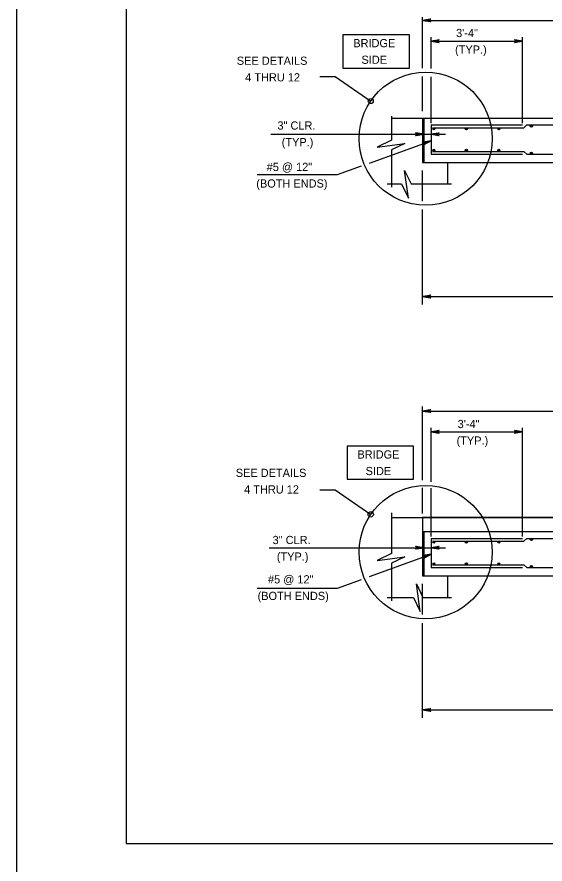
# Model space of a CAD drawing. Extents: x 636530 to 644067, y 294168 to 299122.
# Drawn here: x 638165.8 to 638359.2, y 297740 to 298050.1 of the extents above; entities that cross this region are included whole.
import ezdxf

# ---------------------------------------------------------------- set-up
doc = ezdxf.new("R2010")
doc.units = 0
doc.layers.add('1', color=7, linetype='Continuous')
doc.layers.add('PLT-BNDY', color=7, linetype='Continuous')

msp = doc.modelspace()

# ---------------------------------------------------------------- linework, layer by layer
at = {"layer": '1'}
for p, q in [((638205.78, 298311.48), (638205.78, 297747.48)), ((638314.37, 298031.33), (638314.37, 298049.94)), ((638314.37, 298048.81), (638619.17, 298048.81)), ((638317.48, 298031.16), (638317.48, 298042.61)), ((638351.01, 298011.16), (638351.01, 298042.61)), ((638317.48, 298041.19), (638351.01, 298041.19)), ((638276.77, 298028.24), (638282.32, 298028.24)), ((638282.32, 298028.24), (638295.37, 298019.28)), ((638314.37, 298015.55), (638314.37, 298028.23)), ((638317.48, 298011.16), (638317.48, 298028.15)), ((638302.94, 298013.76), (638302.94, 298004.93)), ((638302.94, 298013.04), (638314.37, 298013.04)), ((638314.37, 298013.04), (638619.17, 298013.04)), ((638314.37, 298013.04), (638314.37, 297996.78)), ((638314.77, 298013.04), (638314.77, 297996.78)), ((638317.48, 298010.5), (638317.48, 297999.83)), ((638317.48, 298010.5), (638351.01, 298010.5)), ((638317.99, 298009.48), (638351.51, 298009.48)), ((638351.51, 298009.48), (638352.53, 298010.5)), ((638352.53, 298010.5), (638582.08, 298010.5)), ((638258.74, 298007.11), (638322.8, 298007.11)), ((638294.9, 297996.57), (638317.48, 298004.76)), ((638302.94, 298001.42), (638302.94, 297987.71)), ((638317.48, 297999.83), (638351.01, 297999.83)), ((638317.99, 298000.85), (638351.51, 298000.85)), ((638351.51, 298000.85), (638352.53, 297999.83)), ((638352.53, 297999.83), (638582.08, 297999.83)), ((638314.37, 297996.78), (638619.17, 297996.78)), ((638323.51, 297996.78), (638323.51, 297988.93)), ((638283.21, 297992.34), (638291.97, 297995.51)), ((638314.37, 297982.67), (638314.37, 297993.82)), ((638253.72, 297992.34), (638283.21, 297992.34)), ((638301.42, 297988.93), (638306.62, 297988.93)), ((638310.14, 297988.93), (638324.96, 297988.93)), ((638314.37, 297944.85), (638314.37, 297979.54)), ((638314.37, 297947.73), (638651.6, 297947.73)), ((638314.37, 297880.55), (638314.37, 297907.43)), ((638314.37, 297905.81), (638619.17, 297905.81)), ((638317.48, 297879.85), (638317.48, 297899.61)), ((638317.48, 297898.19), (638351.01, 297898.19)), ((638351.01, 297859.83), (638351.01, 297899.61)), ((638276.77, 297876.91), (638282.32, 297876.91)), ((638282.32, 297876.91), (638295.37, 297867.95)), ((638314.37, 297868.27), (638314.37, 297877.64)), ((638317.48, 297859.83), (638317.48, 297877.53)), ((638302.94, 297868.59), (638302.94, 297853.6)), ((638302.94, 297866.79), (638314.37, 297866.79)), ((638314.37, 297866.79), (638314.37, 297845.45)), ((638314.37, 297866.79), (638680.3, 297866.79)), ((638314.37, 297861.71), (638619.17, 297861.71)), ((638314.77, 297861.71), (638314.77, 297845.45)), ((638317.48, 297859.17), (638317.48, 297848.5)), ((638317.48, 297859.17), (638351.01, 297859.17)), ((638317.99, 297858.15), (638351.51, 297858.15)), ((638351.51, 297858.15), (638352.53, 297859.17)), ((638352.53, 297859.17), (638582.08, 297859.17)), ((638258.13, 297855.77), (638322.8, 297855.77)), ((638294.9, 297845.24), (638317.48, 297853.43)), ((638302.94, 297850.08), (638302.94, 297836.38)), ((638317.48, 297848.5), (638351.01, 297848.5)), ((638317.99, 297849.51), (638351.51, 297849.51)), ((638351.51, 297849.51), (638352.53, 297848.5)), ((638352.53, 297848.5), (638582.08, 297848.5)), ((638283.21, 297841.01), (638291.97, 297844.18)), ((638314.37, 297845.45), (638619.17, 297845.45)), ((638323.51, 297845.45), (638323.51, 297837.6)), ((638253.72, 297841.01), (638283.21, 297841.01)), ((638314.37, 297831.33), (638314.37, 297842.49)), ((638301.42, 297837.6), (638310.99, 297837.6)), ((638314.5, 297837.6), (638324.96, 297837.6)), ((638314.37, 297793.51), (638314.37, 297828.2)), ((638314.37, 297796.4), (638651.6, 297796.4)), ((638205.78, 297747.48), (638991.78, 297747.48))]:
    msp.add_line(p, q, dxfattribs=at)
for points in [[(638314.37, 298048.81), (638317.35, 298049.37), (638317.23, 298049.29), (638317.12, 298049.21), (638317.06, 298049.11), (638317, 298049.01), (638316.98, 298048.91), (638316.97, 298048.81), (638316.98, 298048.71), (638317, 298048.61), (638317.06, 298048.51), (638317.12, 298048.41), (638317.23, 298048.33), (638317.35, 298048.25), (638314.37, 298048.81), (638317.23, 298048.33), (638317.12, 298048.41), (638314.37, 298048.81), (638317.06, 298048.51), (638317, 298048.61), (638314.37, 298048.81), (638316.98, 298048.71), (638316.97, 298048.81), (638314.37, 298048.81), (638316.98, 298048.91), (638317, 298049.01), (638314.37, 298048.81), (638317.06, 298049.11), (638317.12, 298049.21), (638314.37, 298048.81), (638317.23, 298049.29)], [(638317.48, 298041.19), (638320.46, 298041.75), (638320.35, 298041.67), (638320.23, 298041.59), (638320.17, 298041.49), (638320.11, 298041.39), (638320.1, 298041.29), (638320.08, 298041.19), (638320.1, 298041.09), (638320.11, 298040.99), (638320.17, 298040.89), (638320.23, 298040.79), (638320.35, 298040.71), (638320.46, 298040.63), (638317.48, 298041.19), (638320.35, 298040.71), (638320.23, 298040.79), (638317.48, 298041.19), (638320.17, 298040.89), (638320.11, 298040.99), (638317.48, 298041.19), (638320.1, 298041.09), (638320.08, 298041.19), (638317.48, 298041.19), (638320.1, 298041.29), (638320.11, 298041.39), (638317.48, 298041.19), (638320.17, 298041.49), (638320.23, 298041.59), (638317.48, 298041.19), (638320.35, 298041.67)], [(638351.01, 298041.19), (638348.02, 298040.63), (638348.14, 298040.71), (638348.25, 298040.79), (638348.31, 298040.89), (638348.37, 298040.99), (638348.39, 298041.09), (638348.41, 298041.19), (638348.39, 298041.29), (638348.37, 298041.39), (638348.31, 298041.49), (638348.25, 298041.59), (638348.14, 298041.67), (638348.02, 298041.75), (638351.01, 298041.19), (638348.14, 298041.67), (638348.25, 298041.59), (638351.01, 298041.19), (638348.31, 298041.49), (638348.37, 298041.39), (638351.01, 298041.19), (638348.39, 298041.29), (638348.41, 298041.19), (638351.01, 298041.19), (638348.39, 298041.09), (638348.37, 298040.99), (638351.01, 298041.19), (638348.31, 298040.89), (638348.25, 298040.79), (638351.01, 298041.19), (638348.14, 298040.71)], [(638314.77, 298007.11), (638311.79, 298006.55), (638311.9, 298006.63), (638312.02, 298006.71), (638312.08, 298006.81), (638312.14, 298006.91), (638312.16, 298007.01), (638312.17, 298007.11), (638312.16, 298007.21), (638312.14, 298007.31), (638312.08, 298007.41), (638312.02, 298007.51), (638311.9, 298007.59), (638311.79, 298007.67), (638314.77, 298007.11), (638311.9, 298007.59), (638312.02, 298007.51), (638314.77, 298007.11), (638312.08, 298007.41), (638312.14, 298007.31), (638314.77, 298007.11), (638312.16, 298007.21), (638312.17, 298007.11), (638314.77, 298007.11), (638312.16, 298007.01), (638312.14, 298006.91), (638314.77, 298007.11), (638312.08, 298006.81), (638312.02, 298006.71), (638314.77, 298007.11), (638311.9, 298006.63)], [(638317.48, 298007.11), (638320.46, 298007.67), (638320.35, 298007.59), (638320.23, 298007.51), (638320.17, 298007.41), (638320.11, 298007.31), (638320.1, 298007.21), (638320.08, 298007.11), (638320.1, 298007.01), (638320.11, 298006.91), (638320.17, 298006.81), (638320.23, 298006.71), (638320.35, 298006.63), (638320.46, 298006.55), (638317.48, 298007.11), (638320.35, 298006.63), (638320.23, 298006.71), (638317.48, 298007.11), (638320.17, 298006.81), (638320.11, 298006.91), (638317.48, 298007.11), (638320.1, 298007.01), (638320.08, 298007.11), (638317.48, 298007.11), (638320.1, 298007.21), (638320.11, 298007.31), (638317.48, 298007.11), (638320.17, 298007.41), (638320.23, 298007.51), (638317.48, 298007.11), (638320.35, 298007.59)], [(638302.94, 298004.93), (638297.76, 298002.4), (638307.9, 298003.78), (638302.94, 298001.42)], [(638317.48, 298004.76), (638314.87, 298003.22), (638314.95, 298003.33), (638315.03, 298003.44), (638315.05, 298003.56), (638315.07, 298003.67), (638315.05, 298003.77), (638315.03, 298003.87), (638314.98, 298003.96), (638314.93, 298004.05), (638314.84, 298004.12), (638314.75, 298004.2), (638314.62, 298004.23), (638314.48, 298004.27), (638317.48, 298004.76), (638314.62, 298004.23), (638314.75, 298004.2), (638317.48, 298004.76), (638314.84, 298004.12), (638314.93, 298004.05), (638317.48, 298004.76), (638314.98, 298003.96), (638315.03, 298003.87), (638317.48, 298004.76), (638315.05, 298003.77), (638315.07, 298003.67), (638317.48, 298004.76), (638315.05, 298003.56), (638315.03, 298003.44), (638317.48, 298004.76), (638314.95, 298003.33)], [(638306.62, 297988.93), (638309.16, 297983.74), (638307.78, 297993.89), (638310.14, 297988.93)], [(638314.37, 297947.73), (638317.35, 297948.29), (638317.23, 297948.21), (638317.12, 297948.13), (638317.06, 297948.03), (638317, 297947.93), (638316.98, 297947.83), (638316.97, 297947.73), (638316.98, 297947.63), (638317, 297947.53), (638317.06, 297947.43), (638317.12, 297947.33), (638317.23, 297947.25), (638317.35, 297947.17), (638314.37, 297947.73), (638317.23, 297947.25), (638317.12, 297947.33), (638314.37, 297947.73), (638317.06, 297947.43), (638317, 297947.53), (638314.37, 297947.73), (638316.98, 297947.63), (638316.97, 297947.73), (638314.37, 297947.73), (638316.98, 297947.83), (638317, 297947.93), (638314.37, 297947.73), (638317.06, 297948.03), (638317.12, 297948.13), (638314.37, 297947.73), (638317.23, 297948.21)], [(638314.37, 297905.81), (638317.35, 297906.37), (638317.23, 297906.29), (638317.12, 297906.21), (638317.06, 297906.11), (638317, 297906.01), (638316.98, 297905.91), (638316.97, 297905.81), (638316.98, 297905.71), (638317, 297905.61), (638317.06, 297905.51), (638317.12, 297905.41), (638317.23, 297905.33), (638317.35, 297905.25), (638314.37, 297905.81), (638317.23, 297905.33), (638317.12, 297905.41), (638314.37, 297905.81), (638317.06, 297905.51), (638317, 297905.61), (638314.37, 297905.81), (638316.98, 297905.71), (638316.97, 297905.81), (638314.37, 297905.81), (638316.98, 297905.91), (638317, 297906.01), (638314.37, 297905.81), (638317.06, 297906.11), (638317.12, 297906.21), (638314.37, 297905.81), (638317.23, 297906.29)], [(638317.48, 297898.19), (638320.46, 297898.75), (638320.35, 297898.67), (638320.23, 297898.59), (638320.17, 297898.49), (638320.11, 297898.39), (638320.1, 297898.29), (638320.08, 297898.19), (638320.1, 297898.09), (638320.11, 297897.99), (638320.17, 297897.89), (638320.23, 297897.79), (638320.35, 297897.71), (638320.46, 297897.63), (638317.48, 297898.19), (638320.35, 297897.71), (638320.23, 297897.79), (638317.48, 297898.19), (638320.17, 297897.89), (638320.11, 297897.99), (638317.48, 297898.19), (638320.1, 297898.09), (638320.08, 297898.19), (638317.48, 297898.19), (638320.1, 297898.29), (638320.11, 297898.39), (638317.48, 297898.19), (638320.17, 297898.49), (638320.23, 297898.59), (638317.48, 297898.19), (638320.35, 297898.67)], [(638351.01, 297898.19), (638348.02, 297897.63), (638348.14, 297897.71), (638348.25, 297897.79), (638348.31, 297897.89), (638348.37, 297897.99), (638348.39, 297898.09), (638348.41, 297898.19), (638348.39, 297898.29), (638348.37, 297898.39), (638348.31, 297898.49), (638348.25, 297898.59), (638348.14, 297898.67), (638348.02, 297898.75), (638351.01, 297898.19), (638348.14, 297898.67), (638348.25, 297898.59), (638351.01, 297898.19), (638348.31, 297898.49), (638348.37, 297898.39), (638351.01, 297898.19), (638348.39, 297898.29), (638348.41, 297898.19), (638351.01, 297898.19), (638348.39, 297898.09), (638348.37, 297897.99), (638351.01, 297898.19), (638348.31, 297897.89), (638348.25, 297897.79), (638351.01, 297898.19), (638348.14, 297897.71)], [(638302.94, 297853.6), (638297.76, 297851.06), (638307.9, 297852.44), (638302.94, 297850.08)], [(638314.77, 297855.77), (638311.79, 297855.22), (638311.9, 297855.3), (638312.02, 297855.37), (638312.08, 297855.47), (638312.14, 297855.57), (638312.16, 297855.67), (638312.17, 297855.77), (638312.16, 297855.87), (638312.14, 297855.97), (638312.08, 297856.07), (638312.02, 297856.17), (638311.9, 297856.25), (638311.79, 297856.33), (638314.77, 297855.77), (638311.9, 297856.25), (638312.02, 297856.17), (638314.77, 297855.77), (638312.08, 297856.07), (638312.14, 297855.97), (638314.77, 297855.77), (638312.16, 297855.87), (638312.17, 297855.77), (638314.77, 297855.77), (638312.16, 297855.67), (638312.14, 297855.57), (638314.77, 297855.77), (638312.08, 297855.47), (638312.02, 297855.37), (638314.77, 297855.77), (638311.9, 297855.3)], [(638317.48, 297853.43), (638314.87, 297851.88), (638314.95, 297852), (638315.03, 297852.11), (638315.05, 297852.23), (638315.07, 297852.34), (638315.05, 297852.44), (638315.03, 297852.54), (638314.98, 297852.63), (638314.93, 297852.72), (638314.84, 297852.79), (638314.75, 297852.86), (638314.62, 297852.9), (638314.48, 297852.93), (638317.48, 297853.43), (638314.62, 297852.9), (638314.75, 297852.86), (638317.48, 297853.43), (638314.84, 297852.79), (638314.93, 297852.72), (638317.48, 297853.43), (638314.98, 297852.63), (638315.03, 297852.54), (638317.48, 297853.43), (638315.05, 297852.44), (638315.07, 297852.34), (638317.48, 297853.43), (638315.05, 297852.23), (638315.03, 297852.11), (638317.48, 297853.43), (638314.95, 297852)], [(638317.48, 297855.77), (638320.46, 297856.33), (638320.35, 297856.25), (638320.23, 297856.17), (638320.17, 297856.07), (638320.11, 297855.97), (638320.1, 297855.87), (638320.08, 297855.77), (638320.1, 297855.67), (638320.11, 297855.57), (638320.17, 297855.47), (638320.23, 297855.37), (638320.35, 297855.3), (638320.46, 297855.22), (638317.48, 297855.77), (638320.35, 297855.3), (638320.23, 297855.37), (638317.48, 297855.77), (638320.17, 297855.47), (638320.11, 297855.57), (638317.48, 297855.77), (638320.1, 297855.67), (638320.08, 297855.77), (638317.48, 297855.77), (638320.1, 297855.87), (638320.11, 297855.97), (638317.48, 297855.77), (638320.17, 297856.07), (638320.23, 297856.17), (638317.48, 297855.77), (638320.35, 297856.25)], [(638310.99, 297837.6), (638313.52, 297832.41), (638312.14, 297842.56), (638314.5, 297837.6)], [(638314.37, 297796.4), (638317.35, 297796.96), (638317.23, 297796.88), (638317.12, 297796.8), (638317.06, 297796.7), (638317, 297796.6), (638316.98, 297796.5), (638316.97, 297796.4), (638316.98, 297796.3), (638317, 297796.2), (638317.06, 297796.1), (638317.12, 297796), (638317.23, 297795.92), (638317.35, 297795.84), (638314.37, 297796.4), (638317.23, 297795.92), (638317.12, 297796), (638314.37, 297796.4), (638317.06, 297796.1), (638317, 297796.2), (638314.37, 297796.4), (638316.98, 297796.3), (638316.97, 297796.4), (638314.37, 297796.4), (638316.98, 297796.5), (638317, 297796.6), (638314.37, 297796.4), (638317.06, 297796.7), (638317.12, 297796.8), (638314.37, 297796.4), (638317.23, 297796.88)]]:
    msp.add_lwpolyline(points, dxfattribs=at)
for points in [[(638285.19, 298031.35), (638309.57, 298031.35), (638309.57, 298043.54), (638285.19, 298043.54)], [(638286.71, 297880.8), (638311.09, 297880.8), (638311.09, 297892.99), (638286.71, 297892.99)], [(638314.37, 297861.71), (638619.17, 297861.71), (638619.17, 297845.45), (638651.6, 297845.45), (638659.73, 297853.58), (638680.3, 297853.58), (638680.3, 297854.34), (638685.26, 297856.7), (638675.07, 297855.3), (638680.3, 297857.85), (638680.3, 297861.71), (638680.3, 297866.79), (638314.37, 297866.79)]]:
    msp.add_lwpolyline(points, close=True, dxfattribs=at)
for centre, radius in [((638315.48, 298005.48), 24.38), ((638295.37, 298019.28), 0.925), ((638318.5, 298009.1), 0.381), ((638318.5, 298009.1), 0.286), ((638318.5, 298009.1), 0.19), ((638318.5, 298009.1), 0.0952), ((638330.4, 298009.1), 0.381), ((638330.4, 298009.1), 0.286), ((638330.4, 298009.1), 0.19), ((638330.4, 298009.1), 0.0952), ((638342.31, 298009.1), 0.381), ((638342.31, 298009.1), 0.286), ((638342.31, 298009.1), 0.19), ((638342.31, 298009.1), 0.0952), ((638354.21, 298010.12), 0.381), ((638354.21, 298010.12), 0.286), ((638354.21, 298010.12), 0.19), ((638354.21, 298010.12), 0.0952), ((638318.5, 298001.23), 0.381), ((638318.5, 298001.23), 0.286), ((638318.5, 298001.23), 0.19), ((638318.5, 298001.23), 0.0952), ((638330.4, 298001.23), 0.381), ((638330.4, 298001.23), 0.286), ((638330.4, 298001.23), 0.19), ((638330.4, 298001.23), 0.0952), ((638342.31, 298001.23), 0.381), ((638342.31, 298001.23), 0.286), ((638342.31, 298001.23), 0.19), ((638342.31, 298001.23), 0.0952), ((638354.21, 298000.21), 0.381), ((638354.21, 298000.21), 0.286), ((638354.21, 298000.21), 0.19), ((638354.21, 298000.21), 0.0952), ((638315.48, 297854.14), 24.38), ((638295.37, 297867.95), 0.977), ((638318.5, 297857.77), 0.381), ((638318.5, 297857.77), 0.286), ((638318.5, 297857.77), 0.19), ((638318.5, 297857.77), 0.0952), ((638330.4, 297857.77), 0.381), ((638330.4, 297857.77), 0.286), ((638330.4, 297857.77), 0.19), ((638330.4, 297857.77), 0.0952), ((638342.31, 297857.77), 0.381), ((638342.31, 297857.77), 0.286), ((638342.31, 297857.77), 0.19), ((638342.31, 297857.77), 0.0952), ((638354.21, 297858.79), 0.381), ((638354.21, 297858.79), 0.286), ((638354.21, 297858.79), 0.19), ((638354.21, 297858.79), 0.0952), ((638318.5, 297849.89), 0.381), ((638330.4, 297849.89), 0.381), ((638342.31, 297849.89), 0.381), ((638318.5, 297849.89), 0.286), ((638318.5, 297849.89), 0.19), ((638318.5, 297849.89), 0.0952), ((638330.4, 297849.89), 0.286), ((638330.4, 297849.89), 0.19), ((638330.4, 297849.89), 0.0952), ((638342.31, 297849.89), 0.286), ((638342.31, 297849.89), 0.19), ((638342.31, 297849.89), 0.0952), ((638354.21, 297848.88), 0.381), ((638354.21, 297848.88), 0.286), ((638354.21, 297848.88), 0.19), ((638354.21, 297848.88), 0.0952)]:
    msp.add_circle(centre, radius, dxfattribs=at)
at = {"layer": 'PLT-BNDY'}
msp.add_lwpolyline([(638165.78, 298326.48), (639006.78, 298326.48), (639006.78, 297732.48), (638165.78, 297732.48)], close=True, dxfattribs=at)

# ---------------------------------------------------------------- texts
at = {"layer": '1'}
for s, p in [('3\'-4"', (638326.65, 298042.68)), ('BRIDGE', (638288.98, 298038.96)), ('(TYP.)', (638326.26, 298036.61)), ('SEE DETAILS', (638246.32, 298032.53)), ('SIDE', (638291.98, 298032.89)), ('4 THRU 12', (638249.39, 298026.46)), ('3" CLR.', (638261.21, 298008.81)), ('(TYP.)', (638262.77, 298002.73)), ('#5 @ 12"', (638257.27, 297993.66)), ('(BOTH ENDS)', (638253.46, 297987.59)), ('3\'-4"', (638327.21, 297899.56)), ('(TYP.)', (638326.82, 297893.49)), ('BRIDGE', (638290.5, 297888.41)), ('SEE DETAILS', (638245.94, 297881.68)), ('SIDE', (638293.5, 297882.34)), ('4 THRU 12', (638249.01, 297875.61)), ('3" CLR.', (638259.43, 297857.1)), ('(TYP.)', (638260.98, 297851.02)), ('#5 @ 12"', (638257.75, 297842.7)), ('(BOTH ENDS)', (638253.93, 297836.63))]:
    msp.add_text(s, height=3, dxfattribs=at).set_placement(p)

doc.saveas('drawing.dxf')
